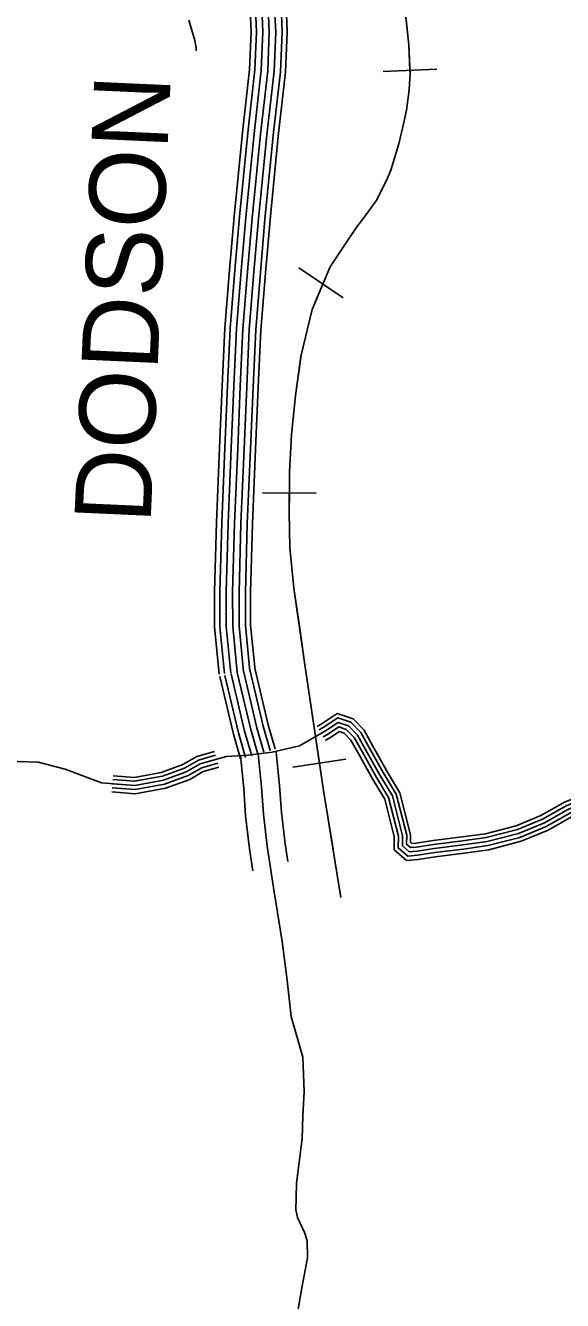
# Model space of a CAD drawing. Extents: x 1551132 to 1791609, y 378168 to 563823.
# Drawn here: x 1671314 to 1673917, y 390671 to 396855 of the extents above; entities that cross this region are included whole.
import ezdxf

# ---------------------------------------------------------------- set-up
doc = ezdxf.new("R2010")
doc.units = 0
for name, color, linetype in [('DESIGN - CONTOURS - Intermediate with optional Text', 7, 'Continuous'), ('DESIGN - ROW - Right-of-Way and Easement Labels', 7, 'Continuous'), ('DESIGN - TRANSPORTATION - Text', 7, 'Continuous'), ('SURVEY - CONTOURS - Index with Text', 7, 'Continuous'), ('SURVEY - DRAINAGE - Natural Features', 7, 'Continuous')]:
    doc.layers.add(name, color=color, linetype=linetype)

msp = doc.modelspace()

# ---------------------------------------------------------------- linework, layer by layer
at = {"layer": 'DESIGN - CONTOURS - Intermediate with optional Text'}
for p, q in [((1673307.823, 396642.668), (1673048.088, 396631.084)), ((1672638.98, 395679.626), (1672854.467, 395534.147)), ((1672463.734, 394588.263), (1672723.719, 394586.397)), ((1672610.655, 393258.387), (1672867.865, 393296.321))]:
    msp.add_line(p, q, dxfattribs=at)
for points in [[(1673013.688, 396004.351), (1673064.904, 396102.495), (1673085.92, 396153.205), (1673124.586, 396281.592), (1673148.469, 396384.836), (1673161.118, 396444.779), (1673174.185, 396542.774), (1673178.585, 396622.734), (1673172.502, 396759.129), (1673112.57, 397328.711)], [(1673177.951, 396636.876), (1673172.502, 396759.129), (1673116.245, 397293.827)], [(1673013.688, 396004.351), (1673064.904, 396102.495), (1673085.92, 396153.205), (1673124.586, 396281.592), (1673148.469, 396384.836), (1673161.118, 396444.779), (1673174.185, 396542.774), (1673178.585, 396622.734), (1673177.951, 396636.876)], [(1672843.216, 392625.595), (1672758.718, 393145.384), (1672667.295, 393765.4), (1672615.122, 394126.568), (1672595.214, 394323.106), (1672593.047, 394493.394), (1672594.464, 394690.291), (1672603.114, 394871.863), (1672623.155, 395059.918), (1672649.213, 395249.906), (1672703.712, 395477.62), (1672748.903, 395585.257), (1672792.018, 395684.909), (1672857.142, 395784.304), (1672920.199, 395877.714), (1672947.432, 395913.524), (1673013.688, 396004.351)], [(1672899.724, 395847.38), (1672920.199, 395877.714), (1672947.432, 395913.524), (1673013.688, 396004.351)], [(1672648.446, 395244.339), (1672649.213, 395249.906), (1672703.712, 395477.62), (1672748.903, 395585.257), (1672792.018, 395684.909), (1672857.142, 395784.304), (1672899.724, 395847.38)], [(1672593.722, 394587.33), (1672594.464, 394690.291), (1672603.114, 394871.863), (1672623.155, 395059.918), (1672648.455, 395244.348)], [(1672643.463, 393930.371), (1672615.122, 394126.568), (1672595.214, 394323.106), (1672593.047, 394493.394), (1672593.722, 394587.33)], [(1672739.26, 393277.354), (1672667.295, 393765.4), (1672643.463, 393930.379)], [(1672805.175, 392859.601), (1672758.718, 393145.384), (1672739.26, 393277.354)]]:
    msp.add_lwpolyline(points, dxfattribs=at)
at = {"layer": 'DESIGN - TRANSPORTATION - Text'}
msp.add_lwpolyline([(1672142.284, 396732.67), (1672141.092, 396746.029), (1672135.476, 396782.154), (1672106.51, 396880.64)], dxfattribs=at)
at = {"layer": 'SURVEY - CONTOURS - Index with Text'}
for points in [[(1672405.361, 396896.841), (1672408.336, 396823.706), (1672400.853, 396642.176), (1672366.17, 396336.41), (1672326.179, 395928.907), (1672303.655, 395669.9), (1672280.838, 395387.801), (1672268.147, 395107.752), (1672255.33, 394807.202), (1672239.889, 394444.018), (1672230.714, 394107.509), (1672231.197, 393937.729), (1672253.597, 393708.973)], [(1672431.011, 396898.899), (1672434.077, 396823.697), (1672426.502, 396640.193), (1672391.745, 396333.709), (1672351.787, 395926.54), (1672329.279, 395667.75), (1672306.513, 395386.176), (1672293.838, 395106.619), (1672281.022, 394806.111), (1672265.588, 394443.118), (1672256.43, 394107.201), (1672256.913, 393939.021), (1672279.188, 393711.482)], [(1672461.935, 396901.383), (1672465.102, 396823.689), (1672457.435, 396637.809), (1672422.577, 396330.443), (1672382.653, 395923.682), (1672360.17, 395665.158), (1672337.454, 395384.226), (1672324.812, 395105.252), (1672311.987, 394804.786), (1672296.571, 394442.043), (1672287.429, 394106.817), (1672287.913, 393940.58), (1672310.045, 393714.507)], [(1672492.859, 396903.858), (1672496.126, 396823.681), (1672488.359, 396635.417), (1672453.402, 396327.184), (1672413.519, 395920.824), (1672391.061, 395662.567), (1672368.395, 395382.276), (1672355.778, 395103.894), (1672342.962, 394803.469), (1672327.554, 394440.959), (1672318.429, 394106.442), (1672318.904, 393942.138), (1672340.895, 393717.524)], [(1672492.859, 396903.858), (1672496.126, 396823.681), (1672488.359, 396635.417), (1672453.402, 396327.184), (1672413.519, 395920.824), (1672391.061, 395662.567), (1672368.395, 395382.276), (1672355.778, 395103.894), (1672342.962, 394803.469), (1672327.554, 394440.959), (1672318.429, 394106.442), (1672318.904, 393942.138), (1672340.895, 393717.524)], [(1672523.784, 396906.333), (1672527.15, 396823.672), (1672519.284, 396633.026), (1672484.226, 396323.926), (1672444.385, 395917.965), (1672421.952, 395659.975), (1672399.336, 395380.326), (1672386.744, 395102.535), (1672373.936, 394802.152), (1672358.536, 394439.876), (1672349.428, 394106.067), (1672349.894, 393943.696), (1672371.744, 393720.54)], [(1672554.708, 396908.816), (1672558.174, 396823.664), (1672550.216, 396630.642), (1672515.058, 396320.659), (1672475.251, 395915.107), (1672452.843, 395657.383), (1672430.277, 395378.376), (1672417.718, 395101.169), (1672404.902, 394800.827), (1672389.519, 394438.801), (1672380.427, 394105.684), (1672380.894, 393945.255), (1672402.601, 393723.566)], [(1672579.366, 396910.791), (1672582.915, 396823.656), (1672574.874, 396628.734), (1672539.641, 396318.059), (1672499.867, 395912.832), (1672477.476, 395655.317), (1672454.951, 395376.818), (1672442.41, 395100.085), (1672429.601, 394799.777), (1672414.218, 394437.934), (1672405.143, 394105.384), (1672405.61, 393946.496), (1672427.193, 393725.974)], [(1672371.061, 393724.666), (1672436.509, 393448.275), (1672470.475, 393330.297)], [(1672401.227, 393731.816), (1672466.508, 393456.134), (1672500.266, 393338.872)], [(1672426.251, 393737.741), (1672491.391, 393462.659), (1672524.973, 393345.989)], [(1672256.513, 393697.54), (1672322.612, 393418.407), (1672357.352, 393297.729)], [(1672280.563, 393703.232), (1672346.528, 393424.683), (1672381.102, 393304.571)], [(1672310.729, 393710.382), (1672376.527, 393432.541), (1672410.893, 393313.146)], [(1672340.895, 393717.524), (1672406.518, 393440.408), (1672440.684, 393321.722)], [(1672340.895, 393717.524), (1672406.518, 393440.408), (1672440.684, 393321.722)], [(1672416.326, 392754.44), (1672399.826, 392862.551), (1672381.468, 393022.43), (1672372.519, 393153.767), (1672356.094, 393313.238)], [(1672627.52, 390582.199), (1672653.844, 390732.245), (1672682.168, 390878.274), (1672680.319, 390960.334), (1672668.377, 390998.385), (1672632.486, 391074.521), (1672624.545, 391110.563), (1672626.662, 391170.598), (1672628.803, 391240.633), (1672655.253, 391456.723), (1672659.469, 391564.784), (1672665.711, 391684.845), (1672658.02, 391850.975), (1672602.338, 392049.23), (1672580.68, 392237.401), (1672558.989, 392411.573), (1672519.407, 392653.821), (1672485.791, 392874.043), (1672467.85, 393030.331), (1672458.933, 393161.159), (1672442.35, 393322.122)], [(1672585.688, 392800.875), (1672572.747, 392885.669), (1672555.223, 393038.323), (1672546.339, 393168.643), (1672529.607, 393331.114)]]:
    msp.add_lwpolyline(points, dxfattribs=at)
at = {"layer": 'SURVEY - DRAINAGE - Natural Features'}
for points in [[(1673947.273, 393054.374), (1673830.026, 392988.28), (1673705.004, 392936.329), (1673552.149, 392896.836), (1673435.727, 392880.744), (1673295.255, 392863.052), (1673212.94, 392850.41), (1673174.833, 392847.034), (1673141.259, 392875.594), (1673142.092, 392925.603), (1673093.218, 393118.467), (1673030.845, 393221.536), (1672964.73, 393340.664), (1672923.881, 393413.358), (1672880.565, 393458.092), (1672830.783, 393474.918), (1672768.018, 393433.933), (1672642.662, 393361.973), (1672509.965, 393330.155), (1672391.577, 393316.096), (1672289.346, 393309.78), (1672160.582, 393273.887), (1672093.85, 393234.978), (1671983.036, 393194.793), (1671844.431, 393169.067), (1671682.435, 393181.743), (1671507.314, 393248.644), (1671375.709, 393282.828), (1671227.587, 393287.27)], [(1673947.273, 393054.374), (1673830.026, 392988.28), (1673705.004, 392936.329), (1673552.149, 392896.836), (1673435.727, 392880.744), (1673295.255, 392863.052), (1673212.94, 392850.41), (1673174.833, 392847.034), (1673141.259, 392875.594), (1673142.092, 392925.603), (1673093.218, 393118.467), (1673030.845, 393221.536), (1672964.73, 393340.664), (1672923.881, 393413.358), (1672880.565, 393458.092), (1672830.783, 393474.918), (1672768.018, 393433.933), (1672642.662, 393361.973), (1672509.965, 393330.155), (1672391.577, 393316.096), (1672289.346, 393309.78), (1672160.582, 393273.887), (1672093.85, 393234.978), (1671983.036, 393194.793), (1671844.431, 393169.067), (1671682.435, 393181.743), (1671507.314, 393248.644), (1671375.709, 393282.828), (1671227.587, 393287.27)], [(1674124.328, 393145.901), (1674035.538, 393130.526), (1673930.549, 393089.716), (1673812.91, 393023.398), (1673692.579, 392973.405), (1673544.574, 392935.162), (1673430.619, 392919.412), (1673289.855, 392901.678), (1673208.257, 392889.152), (1673187.658, 392887.327), (1673180.558, 392893.361), (1673181.175, 392930.145), (1673129.593, 393133.684), (1673064.586, 393241.103), (1672998.779, 393359.681), (1672955.405, 393436.867), (1672902.006, 393492.01), (1672825.325, 393517.927), (1672747.635, 393467.201), (1672727.46, 393455.625)], [(1674127.569, 393127.184), (1674040.655, 393112.125), (1673938.699, 393072.499), (1673821.251, 393006.289), (1673698.637, 392955.338), (1673548.266, 392916.487), (1673433.11, 392900.569), (1673292.489, 392882.86), (1673210.54, 392870.277), (1673181.408, 392867.693), (1673161.417, 392884.71), (1673162.133, 392927.937), (1673111.876, 393126.267), (1673048.153, 393231.57), (1672982.188, 393350.414), (1672940.047, 393425.408), (1672891.557, 393475.484), (1672827.983, 393496.976), (1672757.568, 393450.992), (1672736.919, 393439.15)], [(1674130.986, 393107.475), (1674046.038, 393092.758), (1673947.273, 393054.374), (1673830.026, 392988.28), (1673705.004, 392936.329), (1673552.149, 392896.836), (1673435.727, 392880.744), (1673295.255, 392863.052), (1673212.94, 392850.41), (1673174.833, 392847.034), (1673141.259, 392875.594), (1673142.092, 392925.603), (1673093.218, 393118.467), (1673030.845, 393221.536), (1672964.73, 393340.664), (1672923.881, 393413.358), (1672880.565, 393458.092), (1672830.783, 393474.918), (1672768.018, 393433.933), (1672746.877, 393421.799)], [(1674134.402, 393087.766), (1674051.421, 393073.391), (1673955.848, 393036.248), (1673838.801, 392970.271), (1673711.37, 392917.32), (1673556.032, 392877.185), (1673438.343, 392860.918), (1673298.022, 392843.243), (1673215.34, 392830.542), (1673168.258, 392826.376), (1673121.101, 392866.477), (1673122.051, 392923.27), (1673074.56, 393110.666), (1673013.537, 393211.502), (1672947.272, 393330.914), (1672907.714, 393401.307), (1672869.574, 393440.7), (1672833.583, 393452.859), (1672778.468, 393416.874), (1672756.835, 393404.449)], [(1674137.811, 393068.057), (1674056.804, 393054.024), (1673964.423, 393018.123), (1673847.584, 392952.263), (1673717.745, 392898.303), (1673559.916, 392857.527), (1673440.968, 392841.084), (1673300.788, 392823.434), (1673217.749, 392810.675), (1673161.675, 392805.708), (1673100.951, 392857.368), (1673102.01, 392920.945), (1673055.911, 393102.858), (1672996.237, 393201.469), (1672929.806, 393321.164), (1672891.548, 393389.249), (1672858.574, 393423.3), (1672836.383, 393430.8), (1672788.926, 393399.816), (1672766.784, 393387.107)], [(1672241.447, 393296.429), (1672160.582, 393273.887), (1672093.85, 393234.978), (1671983.036, 393194.793), (1671844.431, 393169.067), (1671736.817, 393177.484)], [(1672236.08, 393315.696), (1672152.732, 393292.462), (1672085.334, 393253.161), (1671977.769, 393214.16), (1671843.364, 393189.21), (1671738.375, 393197.426)], [(1672230.972, 393333.997), (1672145.274, 393310.105), (1672077.251, 393270.445), (1671972.761, 393232.552), (1671842.356, 393208.352), (1671739.858, 393216.369)], [(1672252.188, 393257.895), (1672176.282, 393236.736), (1672110.875, 393198.602), (1671993.577, 393156.067), (1671846.556, 393128.775), (1671733.7, 393137.608)], [(1672246.813, 393277.162), (1672168.432, 393255.311), (1672102.367, 393216.794), (1671988.303, 393175.426), (1671845.498, 393148.925), (1671735.258, 393157.542)]]:
    msp.add_lwpolyline(points, dxfattribs=at)

# ---------------------------------------------------------------- texts
at = {"layer": 'DESIGN - ROW - Right-of-Way and Easement Labels'}
msp.add_text('DODSON', height=370.0097, rotation=87.4051944, dxfattribs=at).set_placement((1671920.396, 394436.209))

doc.saveas('drawing.dxf')
